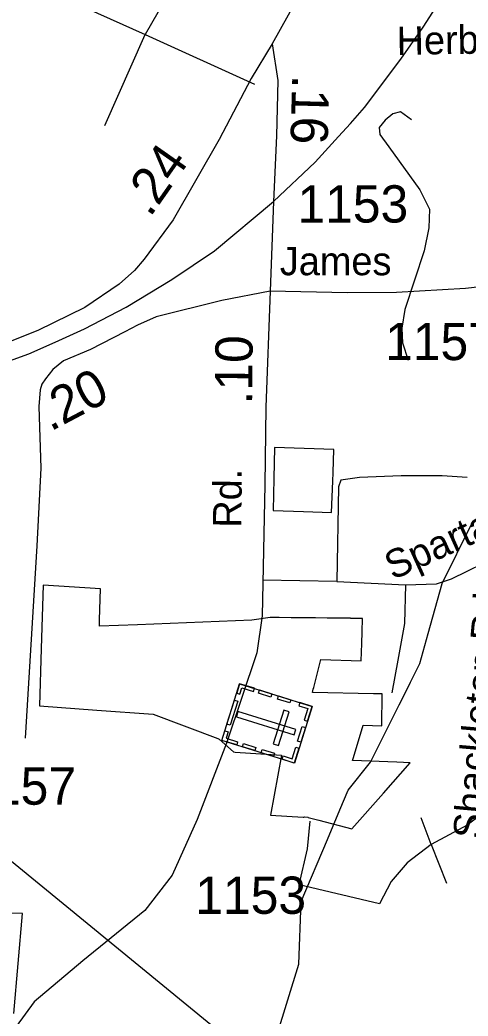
# Model space of a CAD drawing. Extents: x 2001466 to 2224147, y 644118 to 847247.
# Drawn here: x 2041963 to 2043466, y 715529 to 718869 of the extents above; entities that cross this region are included whole.
import ezdxf

# ---------------------------------------------------------------- set-up
doc = ezdxf.new("R2010")
doc.units = 0
for name, color, linetype in [('Exist Boundary Political City Limit New', 7, 'Continuous'), ('Exist Boundary Political City Limit New Hole', 7, 'Continuous'), ('Exist Cultural Cemetery CELL', 7, 'Continuous'), ('Exist Hydrographic Misc Water Feature', 7, 'Continuous'), ('Exist Railroad Mainline', 7, 'Continuous'), ('Exist Road Non-System Type 51', 7, 'Continuous'), ('Exist Road Non-System Type 51 Label', 7, 'Continuous'), ('Exist Road Secondary Mileage Hundredths English Label', 7, 'Continuous'), ('Exist Road Secondary Type 51 Attributed', 7, 'Continuous'), ('Exist Road Secondary Type 51 Label', 7, 'Continuous'), ('Exist Road Secondary Type 51 Number Label', 7, 'Continuous'), ('Exist Utilities Electrical Transmission Line', 7, 'Continuous'), ('Map Preparation Boundary City Limit Buffer Line', 7, 'Continuous')]:
    doc.layers.add(name, color=color, linetype=linetype)

msp = doc.modelspace()

# ---------------------------------------------------------------- linework, layer by layer
at = {"layer": 'Exist Boundary Political City Limit New'}
msp.add_lwpolyline([(2041942.2, 715537.4), (2041971.5, 715873.2), (2041095, 715885.4)], dxfattribs=at)
at = {"layer": 'Exist Boundary Political City Limit New Hole'}
for points in [[(2043008.5, 717218), (2043012.2, 717323.1), (2043013.2, 717352.1), (2043016, 717428.9), (2042816.5, 717435.9), (2042814.5, 717331.4), (2042812.4, 717224.5), (2042914.2, 717221.1), (2043008.5, 717218)], [(2043081.4, 716395.6), (2043114.5, 716503.8), (2043176.9, 716502.6), (2043178.1, 716609.3), (2043149.4, 716609.9), (2042944.4, 716614.4), (2042947.1, 716625.6), (2042948.4, 716630.4), (2042971.8, 716724.9), (2043107.6, 716719.9), (2043109.6, 716778.4), (2043110.9, 716817.7), (2043112.2, 716862.2), (2043073, 716862.6), (2043071.8, 716862.7), (2043033.1, 716863.1), (2042993.2, 716863.5), (2042954, 716863.9), (2042913.4, 716864.3), (2042872.4, 716864.8), (2042832.6, 716865.2), (2042807.5, 716865.4), (2042802.9, 716865.5), (2042741.1, 716857), (2042357.1, 716840.4), (2042229.8, 716836.8), (2042230.4, 716857.1), (2042233.5, 716961.4), (2042040.8, 716973.6), (2042037.4, 716867.2), (2042034, 716761.4), (2042028.1, 716568.9), (2042220.6, 716555.1), (2042410.1, 716541.4), (2042627.1, 716459.1), (2042631.6, 716457.1), (2042679.8, 716414.7), (2042684.9, 716414.3), (2042840.2, 716403.8), (2042803.4, 716202.5), (2042913.2, 716195.6), (2042915.5, 716196.1), (2042917.4, 716196.4), (2042928.4, 716195.7), (2042930.4, 716195.2), (2042966.1, 716185.9), (2043076.4, 716157.2), (2043182.2, 716276.7), (2043272, 716378.1), (2043227.1, 716379.9), (2043078.4, 716385.9), (2043081.4, 716395.6)]]:
    msp.add_lwpolyline(points, dxfattribs=at)
at = {"layer": 'Exist Cultural Cemetery CELL'}
for points in [[(2042942.9, 716567.4), (2042883.5, 716377.4), (2042640.5, 716453.4), (2042699.9, 716643.4)], [(2042690.1, 716611.8), (2042701, 716608.4), (2042707.6, 716629.4), (2042746.2, 716617.3), (2042749.5, 716628), (2042699.9, 716643.5)], [(2042766.6, 716622.6), (2042808, 716609.6), (2042804.6, 716598.8), (2042763.2, 716611.7)], [(2042693.7, 716585.2), (2042668.4, 716504.2), (2042657.5, 716507.6), (2042682.8, 716588.6)], [(2042830.8, 716602.5), (2042872.1, 716589.6), (2042868.7, 716578.7), (2042827.4, 716591.6)], [(2042901.6, 716580.3), (2042898.2, 716569.5), (2042928.9, 716559.9), (2042916.8, 716521.2), (2042927.4, 716517.9), (2042942.9, 716567.4)], [(2042882.4, 716472.1), (2042888, 716489.9), (2042694.4, 716550.5), (2042688.9, 716532.6)], [(2042865.8, 716548.8), (2042847.9, 716554.4), (2042812.8, 716442), (2042830.6, 716436.4)], [(2042650.3, 716485), (2042661.3, 716481.6), (2042654.7, 716460.6), (2042693.3, 716448.5), (2042690, 716437.9), (2042640.5, 716453.4)], [(2042920.8, 716496.7), (2042905.3, 716447.3), (2042894.4, 716450.7), (2042909.9, 716500.1)], [(2042712.8, 716442.7), (2042754.2, 716429.8), (2042750.8, 716418.9), (2042709.4, 716431.8)], [(2042775.7, 716423), (2042817.1, 716410.1), (2042813.7, 716399.2), (2042772.3, 716412.1)], [(2042842.1, 716390.3), (2042845.5, 716401.1), (2042876.2, 716391.5), (2042888.3, 716430.2), (2042898.9, 716426.9), (2042883.4, 716377.4)]]:
    msp.add_lwpolyline(points, close=True, dxfattribs=at)
at = {"layer": 'Exist Hydrographic Misc Water Feature'}
for p, q in [((2043261.4, 716624.7), (2043273.1, 716648.1)), ((2043235.2, 716572.5), (2043261.4, 716624.7)), ((2042994.2, 716120.5), (2043036.3, 716220.7))]:
    msp.add_line(p, q, dxfattribs=at)
for points in [[(2043332.6, 716811.7), (2043378.9, 716979), (2043478.9, 717180.4)], [(2043273.1, 716648.1), (2043304.8, 716711.5), (2043332.6, 716811.7)], [(2043036.3, 716220.7), (2043063.9, 716286.6), (2043139, 716380.2), (2043235.2, 716572.5)], [(2042787.8, 715344), (2042898.8, 715702.7), (2042906.8, 715912.5), (2042994.2, 716120.5)]]:
    msp.add_lwpolyline(points, dxfattribs=at)
at = {"layer": 'Exist Railroad Mainline'}
for points in [[(2042813.1, 718260.9), (2042953.4, 718392.1), (2043032.1, 718479), (2043071.9, 718522.2), (2043118.3, 718575.9), (2043240.6, 718738), (2043315.8, 718844.6), (2043378.8, 718944), (2043434.6, 719060.4), (2043495.3, 719169.5)], [(2041772.1, 717670.5), (2041993.2, 717749.9), (2042081.3, 717788.6), (2042179.6, 717833.6), (2042319, 717906), (2042472.9, 717998.9), (2042615.1, 718095.2), (2042813.1, 718260.9)]]:
    msp.add_lwpolyline(points, dxfattribs=at)
at = {"layer": 'Exist Road Non-System Type 51'}
for p, q in [((2042081.3, 718956), (2042383.1, 718820.1)), ((2042247.3, 718515.9), (2042383.1, 718820.1)), ((2042383.1, 718820.1), (2042749.6, 718654))]:
    msp.add_line(p, q, dxfattribs=at)
for points in [[(2042557.7, 719124.3), (2042383.1, 718820.1)], [(2043276, 718534.9), (2043239.4, 718560.8), (2043213.5, 718554.3), (2043187.6, 718532.8), (2043168.2, 718509), (2043170.4, 718485.3), (2043200.6, 718444.3), (2043304.1, 718299.8), (2043336.4, 718235.1), (2043334.2, 718172.5), (2043319.2, 718094.8), (2043254.5, 717898.5), (2043243.7, 717836), (2043245.9, 717786.3), (2043265.3, 717728.1)], [(2043463.6, 717334.6), (2043379.4, 717340.2), (2043241.9, 717340.2), (2043101.6, 717334.6), (2043039.9, 717326.2), (2043031.4, 717303.7), (2043025.8, 716986.4), (2042777.8, 716991.1)], [(2043255.9, 716975.2), (2043359.8, 716978), (2043410.3, 716994.8), (2043570.2, 717073.4)], [(2043025.8, 716986.4), (2043255.9, 716975.2)], [(2043255.9, 716975.2), (2043253.1, 716845.4), (2043230.7, 716721.9), (2043211, 716612.4)], [(2043606.7, 716491.9), (2043592.7, 716348.7), (2043578.6, 716303.8), (2043553.4, 716250.4), (2043519.7, 716211.1), (2043463.6, 716169), (2043342.9, 716104.1)], [(2042899.6, 715969.4), (2042927.6, 716090.1), (2042936, 716182.8)], [(2043342.9, 716104.1), (2043309.2, 716194)], [(2043342.9, 716104.1), (2043261.5, 716042.4), (2043208.2, 715980.6), (2043168.9, 715904.8)], [(2043342.9, 716104.1), (2043393.4, 715975)], [(2043168.9, 715904.8), (2042899.6, 715969.4)]]:
    msp.add_lwpolyline(points, dxfattribs=at)
at = {"layer": 'Exist Road Secondary Type 51 Attributed'}
for points in [[(2043288.4, 719620.1), (2043191.3, 719458.4), (2043073.7, 719248.4), (2042922.1, 718993), (2042808.8, 718789.4)], [(2042808.8, 718789.4), (2042738.6, 718672.9), (2042631.7, 718468.5), (2042477, 718199.5), (2042379.6, 718067), (2042347.7, 718028.9), (2042295.5, 717983.2), (2042180.6, 717904.9), (2042022.7, 717828.3), (2041824.8, 717750.1), (2041626.2, 717697.4), (2041414.4, 717646.3), (2041266, 717625.5), (2040788.2, 717588.8), (2040394.5, 717558.5), (2039942.2, 717519.4), (2039683.4, 717494.6), (2039439.3, 717457.9), (2039153.7, 717390.9), (2038888.8, 717300.6), (2038737.3, 717229.6), (2038660.9, 717193.3)], [(2042808.8, 718789.4), (2042828.1, 718665.9), (2042823.3, 718480.7), (2042813.1, 718260.9)], [(2042813.1, 718260.9), (2042802.5, 717960.2)], [(2044201.4, 718040.8), (2044049.8, 718026.5), (2043744.3, 718001.7), (2043457.5, 717968.2), (2043226.1, 717955.4), (2043060.2, 717953.8), (2042802.5, 717960.2)], [(2042802.5, 717960.2), (2042787.4, 717570.6), (2042784.2, 717310.4), (2042775.4, 716871.3), (2042757.9, 716746.8), (2042655.8, 716443.5), (2042557.6, 716188), (2042473.1, 716001.2), (2042382.1, 715883.1), (2042173.9, 715713.8), (2042011.2, 715576.5), (2041920.2, 715452), (2041798.2, 715147), (2041643.4, 714816.6), (2041500.6, 714521.2), (2041411.3, 714331.2), (2041374.6, 714201.9), (2041356.2, 713976.8), (2041313.2, 713825.1), (2041157.6, 713469.1), (2041017.2, 713149.7), (2040972.5, 712986.9), (2040934.3, 712749.8)], [(2042802.5, 717960.2), (2042640.6, 717928.3), (2042420.4, 717874), (2042357.2, 717845.9), (2042315.1, 717822.9), (2042200.2, 717763.8), (2042108.6, 717725.7), (2042073.1, 717697.1), (2042048.5, 717665.7), (2042036.2, 717647.9), (2042030.7, 717628.8), (2042026.6, 717572.8), (2042033.4, 717366.6), (2042019.2, 717106), (2041980.1, 716461)]]:
    msp.add_lwpolyline(points, dxfattribs=at)
at = {"layer": 'Exist Utilities Electrical Transmission Line'}
msp.add_lwpolyline([(2045990.1, 712724.9), (2041035.7, 716782.7), (2040858.1, 717782.4), (2039146.2, 719367.5), (2037179.2, 720946.2), (2035524, 722401.5), (2034443.1, 723634.4), (2034242.9, 723746.1), (2033238.9, 724302.5), (2032386.2, 724764.3), (2031727.4, 725166.6), (2030498.7, 725385.2), (2029908.6, 725487.6), (2029162.8, 726197.3), (2028435.2, 727727), (2028208.4, 727965.6)], dxfattribs=at)
at = {"layer": 'Map Preparation Boundary City Limit Buffer Line'}
for points in [[(2043008.5, 717218), (2043012.2, 717323.1), (2043013.2, 717352.1), (2043016, 717428.9), (2042816.5, 717435.9), (2042814.5, 717331.4), (2042812.4, 717224.5), (2042914.2, 717221.1), (2043008.5, 717218)], [(2043081.4, 716395.6), (2043114.5, 716503.8), (2043176.9, 716502.6), (2043178.1, 716609.3), (2043149.4, 716609.9), (2042944.4, 716614.4), (2042947.1, 716625.6), (2042948.4, 716630.4), (2042971.8, 716724.9), (2043107.6, 716719.9), (2043109.6, 716778.4), (2043110.9, 716817.7), (2043112.2, 716862.2), (2043073, 716862.6), (2043071.8, 716862.7), (2043033.1, 716863.1), (2042993.2, 716863.5), (2042954, 716863.9), (2042913.4, 716864.3), (2042872.4, 716864.8), (2042832.6, 716865.2), (2042807.5, 716865.4), (2042802.9, 716865.5), (2042741.1, 716857), (2042357.1, 716840.4), (2042229.8, 716836.8), (2042230.4, 716857.1), (2042233.5, 716961.4), (2042040.8, 716973.6), (2042037.4, 716867.2), (2042034, 716761.4), (2042028.1, 716568.9), (2042220.6, 716555.1), (2042410.1, 716541.4), (2042627.1, 716459.1), (2042631.6, 716457.1), (2042679.8, 716414.7), (2042684.9, 716414.3), (2042840.2, 716403.8), (2042803.4, 716202.5), (2042913.2, 716195.6), (2042915.5, 716196.1), (2042917.4, 716196.4), (2042928.4, 716195.7), (2042930.4, 716195.2), (2042966.1, 716185.9), (2043076.4, 716157.2), (2043182.2, 716276.7), (2043272, 716378.1), (2043227.1, 716379.9), (2043078.4, 716385.9), (2043081.4, 716395.6)], [(2041942.2, 715537.4), (2041971.5, 715873.2), (2041095, 715885.4)]]:
    msp.add_lwpolyline(points, dxfattribs=at)

# ---------------------------------------------------------------- texts
at = {"layer": 'Exist Road Non-System Type 51 Label'}
for s, rotation, p in [('Herbert  St.', 0.9004, (2043227.3, 718752)), ('Sparta Ln.', 24.255, (2043213.7, 716990)), ('Shackleton Rd.', 84.9931, (2043510.2, 716121.3))]:
    msp.add_text(s, height=95, rotation=rotation, dxfattribs=at).set_placement(p)
at = {"layer": 'Exist Road Secondary Mileage Hundredths English Label'}
for s, rotation, p in [('.16', 268.3567, (2042876.8, 718686.1)), ('.24', 54.9464, (2042399.2, 718204.6)), ('.10', 89.4619, (2042741.8, 717579.1)), ('.20', 27.8475, (2042065.1, 717487.9))]:
    msp.add_text(s, height=125, rotation=rotation, dxfattribs=at).set_placement(p)
at = {"layer": 'Exist Road Secondary Type 51 Label'}
msp.add_text('James', height=95, dxfattribs=at).set_placement((2042834.9, 718013.2))
msp.add_text('Rd.', height=95, rotation=89.4619, dxfattribs=at).set_placement((2042705.5, 717166.2))
at = {"layer": 'Exist Road Secondary Type 51 Number Label'}
for s, p in [('1153', (2042893.7, 718189.9)), ('1157', (2043187.8, 717728.6)), ('1157', (2041779.3, 716237.6)), ('1153', (2042551.1, 715871.6))]:
    msp.add_text(s, height=125, dxfattribs=at).set_placement(p)

doc.saveas('drawing.dxf')
